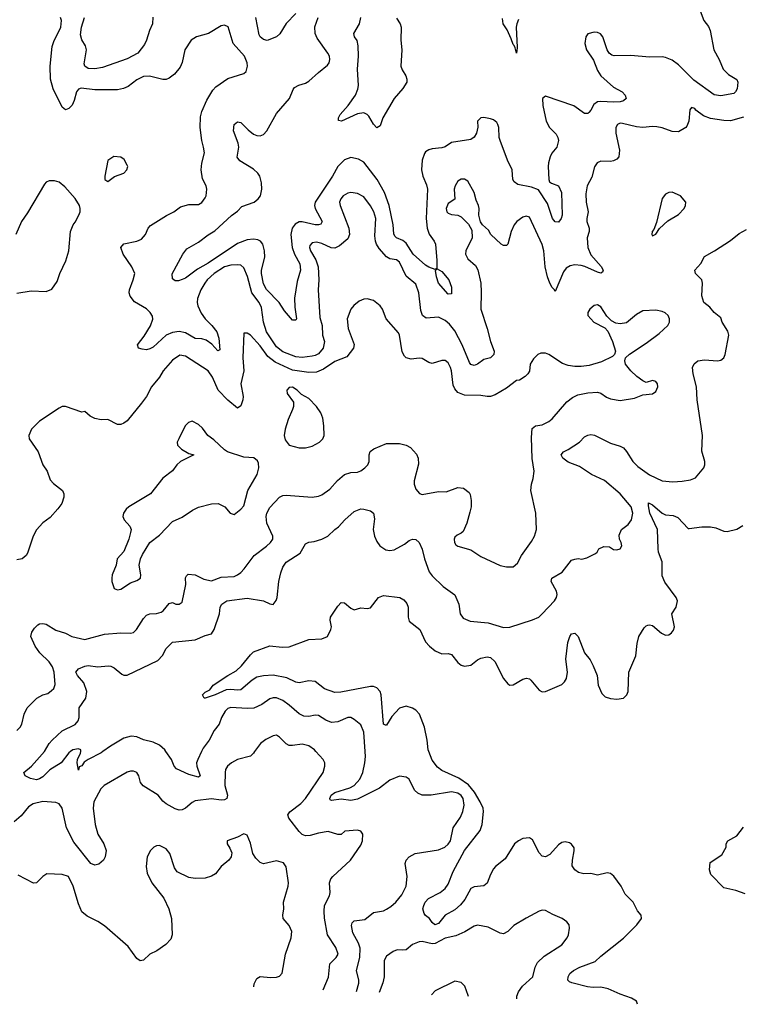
# Model space of a CAD drawing. Header units: inches. Extents: x 1694797 to 1849917, y 907313 to 1017959.
# Tile 549 of 656: x 1810367 to 1814811, y 908440 to 914516. Entities that reach past the tile are written whole.
import ezdxf

# ---------------------------------------------------------------- set-up
doc = ezdxf.new("R2010")
doc.units = ezdxf.units.IN
doc.header["$MEASUREMENT"] = 0
doc.layers.add('B8910', color=7, linetype='Continuous')
doc.layers.add('B8911', color=7, linetype='Continuous')

msp = doc.modelspace()

# ---------------------------------------------------------------- linework, layer by layer
at = {"layer": 'B8910', "color": 5}
for points, elevation in [([(1811815.8, 910000), (1811808.5, 909990), (1811790, 909971.5), (1811710, 909950.9), (1811672.4, 909930), (1811648.5, 909910), (1811637, 909890), (1811633.7, 909870), (1811631.7, 909790), (1811649, 909730), (1811643.7, 909710), (1811630, 909701.8), (1811610, 909699.1), (1811550, 909708), (1811450, 909695.6), (1811430, 909686), (1811390, 909651.5), (1811370, 909640.7), (1811350, 909637.6), (1811326.1, 909646.1), (1811270, 909678.4), (1811250, 909694), (1811220.5, 909730), (1811129.2, 909789.2), (1811113.1, 909810), (1811101.7, 909850), (1811090, 909871.1), (1811070, 909879.7), (1811050, 909879.7), (1811030, 909872.6), (1810888.2, 909790), (1810866.7, 909770), (1810823.8, 909690), (1810820.6, 909650), (1810833.4, 909550), (1810850, 909490.5), (1810885.4, 909430), (1810900.2, 909390), (1810895, 909350), (1810883.9, 909330), (1810854.6, 909305.4), (1810830, 909298.8), (1810805.4, 909310), (1810701.2, 909441.2), (1810656.5, 909530), (1810629.8, 909650), (1810610, 909677.6), (1810590, 909686.6), (1810510, 909692), (1810450, 909677.4), (1810421.5, 909658.5), (1810376.7, 909603.3), (1810332.9, 909567.1)], 760), ([(1810680.6, 910000), (1810670, 909992.5), (1810622.3, 909930), (1810553.2, 909886.8), (1810510, 909843.7), (1810490, 909831.4), (1810470, 909825.8), (1810433.2, 909833.2), (1810400.7, 909850), (1810393.3, 909870), (1810440.7, 909910), (1810490, 909964.4), (1810520.1, 910000)], 740), ([(1810880.9, 910000), (1810870, 909992.1), (1810788.8, 909951.2), (1810765.9, 909934.1), (1810750, 909911.5), (1810734.9, 909905.1), (1810730, 909886), (1810722.7, 909930), (1810724.5, 909950), (1810743.1, 909990), (1810744.4, 910000)], 740), ([(1811489.1, 910000), (1811465.3, 909950), (1811458.6, 909930), (1811458.8, 909910), (1811479.5, 909850), (1811470, 909842.2), (1811410, 909857.7), (1811334.3, 909894.3), (1811320.4, 909910), (1811302.6, 909950), (1811268.2, 910000)], 740), ([(1812238.6, 908529.1), (1812271.6, 908608.4), (1812279.1, 908690), (1812318.7, 908730), (1812331.1, 908750), (1812317.7, 908790), (1812265, 908870), (1812247, 908973), (1812243.9, 909016.1), (1812247, 909050), (1812277.6, 909110), (1812282.4, 909130), (1812278.5, 909190), (1812286.2, 909213.8), (1812298.7, 909230), (1812407.3, 909330), (1812470, 909422.8), (1812482, 909450), (1812482.7, 909490), (1812470, 909509), (1812450, 909515.1), (1812371.3, 909508.7), (1812350, 909488), (1812330, 909488.7), (1812270, 909506), (1812210, 909496.8), (1812158, 909482), (1812130, 909481), (1812110, 909488.3), (1812090, 909506.3), (1812026.4, 909590), (1812020.5, 909610), (1812032.5, 909627.5), (1812100.7, 909679.3), (1812130, 909710.3), (1812238, 909870), (1812249.7, 909910), (1812248.2, 909930), (1812238, 909950), (1812193.3, 910000)], 760), ([(1812445, 908519.7), (1812459, 908570), (1812459.2, 908590), (1812445.2, 908650), (1812465.6, 908730), (1812466.8, 908786.8), (1812456.9, 908816.9), (1812421.7, 908881.7), (1812412.4, 908927.6), (1812417.7, 908942.3), (1812430, 908954.8), (1812495.3, 908964.7), (1812550, 909006.4), (1812610, 909017.8), (1812630, 909026.7), (1812656.9, 909043.1), (1812687.4, 909070), (1812723.5, 909116.5), (1812750.7, 909170), (1812756.2, 909230), (1812743.8, 909310), (1812750.9, 909330), (1812770, 909351.2), (1812807, 909370), (1812950, 909394.6), (1812988.9, 909411.1), (1813010, 909429.3), (1813022.9, 909450), (1813040.3, 909530), (1813084.9, 909595.1), (1813099.8, 909630), (1813109.1, 909670), (1813101.8, 909710), (1813089.9, 909729.9), (1813070, 909743.2), (1813030, 909750.5), (1812904.7, 909730), (1812850, 909730.8), (1812823.1, 909743.1), (1812802.2, 909762.2), (1812769.3, 909830), (1812750, 909841.6), (1812710, 909847.3), (1812650, 909824.2), (1812586.2, 909773.8), (1812450, 909705.7), (1812410, 909698.7), (1812350, 909706.6), (1812290, 909697.4), (1812282.7, 909702.7), (1812280.4, 909710), (1812287.4, 909730), (1812310, 909746.4), (1812403.2, 909776.8), (1812430, 909791), (1812465, 909830), (1812483.2, 909870), (1812496.2, 909930), (1812499.3, 909970), (1812497.5, 910000)], 740), ([(1814176.8, 908440.4), (1814170, 908459.3), (1814139.1, 908479.1), (1814070, 908502), (1813995.5, 908535.5), (1813950, 908546), (1813904.2, 908544.2), (1813868.7, 908548.7), (1813772.8, 908572.8), (1813758.4, 908578.4), (1813747.3, 908590), (1813749.6, 908610), (1813760.7, 908630), (1813782.9, 908650), (1813820.9, 908670), (1813915.2, 908704.8), (1813950, 908738), (1814090, 908849), (1814173.3, 908930), (1814200.9, 908970), (1814199.3, 908990), (1814176.9, 909016.9), (1814149.6, 909070), (1814100.6, 909120.6), (1814075.8, 909170), (1814031.9, 909231.9), (1814010, 909248.5), (1813990, 909250.9), (1813930, 909237.6), (1813890, 909247.1), (1813845.7, 909245.7), (1813813.4, 909253.4), (1813790, 909269.6), (1813774, 909294), (1813775.3, 909330), (1813786.9, 909386.9), (1813785.6, 909405.6), (1813770, 909429.6), (1813757.2, 909437.2), (1813730, 909443.1), (1813710, 909438.5), (1813690, 909424), (1813636.2, 909363.8), (1813610, 909350.8), (1813590, 909355.3), (1813570, 909374.7), (1813530, 909454.5), (1813510, 909467.6), (1813470, 909462.8), (1813442.6, 909450), (1813418.6, 909430), (1813361.7, 909338.3), (1813301.5, 909290), (1813290, 909275.8), (1813270, 909242), (1813250, 909188.2), (1813228.6, 909171.4), (1813170, 909166), (1813150, 909155), (1813112.7, 909087.3), (1813086.2, 909053.8), (1813050, 909023.4), (1812990, 908991.4), (1812950, 908939.5), (1812926.6, 908930), (1812910, 908945.4), (1812894.5, 908970), (1812870, 908988.1), (1812861.2, 909001.2), (1812853.6, 909030), (1812858.4, 909050), (1812867.7, 909070), (1812887.4, 909092.6), (1812960.5, 909130), (1812990, 909154.3), (1813010, 909182.3), (1813040.6, 909259.4), (1813109.9, 909390), (1813207.3, 909512.7), (1813218.9, 909550), (1813227.8, 909630), (1813225.2, 909650), (1813207.2, 909690), (1813172.1, 909750), (1813135.7, 909795.7), (1813075.5, 909835.5), (1812970, 909882.3), (1812944.3, 909904.3), (1812910, 909947.9), (1812889.7, 910000)], 720), ([(1814841.7, 909121.7), (1814783.2, 909143.2), (1814710, 909158.9), (1814630, 909240.7), (1814620.5, 909270), (1814624.7, 909315.3), (1814696.5, 909363.5), (1814724, 909410), (1814724, 909430), (1814734, 909450), (1814790, 909480.5), (1814830, 909534)], 680), ([(1811810.3, 908548.7), (1811813.6, 908566.4), (1811830, 908599.1), (1811850, 908612.4), (1811913.8, 908606.2), (1811951.6, 908608.4), (1811970, 908614.8), (1811986.8, 908633.2), (1812006.3, 908750), (1812041.7, 908850), (1812045.7, 908890), (1812030, 908927), (1811993, 908970), (1811989.7, 908990), (1811995.3, 909030), (1811994.2, 909070), (1812023.5, 909170), (1812025.1, 909190), (1812010, 909288), (1811993.4, 909313.4), (1811950, 909326), (1811870, 909307.3), (1811850, 909315.1), (1811822.7, 909342.7), (1811805.6, 909370), (1811790, 909435.3), (1811770, 909484), (1811750, 909492.7), (1811710, 909472.3), (1811646, 909450), (1811646, 909430), (1811663.8, 909403.8), (1811674.9, 909374.9), (1811670.5, 909350), (1811656.3, 909330), (1811610.6, 909290), (1811573.9, 909246.1), (1811549.1, 909230.9), (1811510, 909218.3), (1811450, 909216), (1811410, 909223.9), (1811338, 909258), (1811322.2, 909282.2), (1811292.2, 909370), (1811270, 909399.6), (1811230, 909420.5), (1811210, 909418.7), (1811194, 909410), (1811173, 909390), (1811153.4, 909350), (1811148, 909290), (1811153.4, 909250), (1811182.4, 909190), (1811256.3, 909096.3), (1811287.9, 909030), (1811303.6, 908970), (1811308.1, 908870), (1811298.3, 908841.7), (1811268.9, 908810), (1811213.7, 908770), (1811169.4, 908750.6), (1811130, 908713), (1811110, 908708), (1811090, 908723.5), (1811037, 908797), (1810890, 908924.1), (1810850, 908951.6), (1810783.8, 908983.8), (1810751.2, 909011.2), (1810730, 909061.2), (1810697.1, 909170), (1810668.7, 909228.7), (1810630, 909242.2), (1810534.6, 909245.4), (1810510.3, 909229.7), (1810470, 909189.4), (1810452.5, 909187.5), (1810358, 909238)], 780), ([(1813432.6, 908474.5), (1813432.9, 908490), (1813442.7, 908517.3), (1813467.4, 908552.6), (1813530.7, 908609.3), (1813546.3, 908670), (1813561, 908699), (1813601.6, 908738.4), (1813710, 908807.1), (1813742.4, 908850), (1813751.9, 908870), (1813758.3, 908910), (1813754.7, 908930), (1813740.7, 908950), (1813712.7, 908970), (1813654.5, 908994.5), (1813610, 909019.3), (1813590, 909020.9), (1813570, 909014.5), (1813490, 908971.5), (1813414.2, 908925.8), (1813377.1, 908890), (1813350, 908876.3), (1813330, 908878.7), (1813256.4, 908916.4), (1813190, 908927.8), (1813170, 908923.5), (1813112.2, 908887.8), (1813056.6, 908863.4), (1812990, 908848.7), (1812930, 908815), (1812910, 908814.4), (1812850, 908828), (1812830, 908826.2), (1812790.3, 908810), (1812750, 908777.4), (1812730, 908773.7), (1812695.7, 908775.7), (1812670, 908767.1), (1812630, 908736.8), (1812615.3, 908710), (1812613.9, 908610), (1812606.7, 908573.3), (1812584.4, 908513.3)], 740), ([(1813134, 908488.2), (1813133.8, 908493.8), (1813111.8, 908551.8), (1813090, 908574), (1813050, 908583.7), (1812930, 908523.7), (1812906.8, 908498.5)], 760)]:
    msp.add_lwpolyline(points, dxfattribs=dict(at, elevation=elevation))
at = {"layer": 'B8911', "color": 5}
for points, elevation in [([(1814563, 914570), (1814586.7, 914510), (1814614.2, 914474.2), (1814625.5, 914450), (1814646.9, 914330), (1814680.6, 914270), (1814705.9, 914210), (1814737.4, 914177.4), (1814790, 914147.3), (1814795, 914130), (1814792.3, 914090), (1814782, 914070), (1814770, 914060.4), (1814690, 914046.8), (1814650, 914052.2), (1814523.4, 914143.4), (1814430, 914236.5), (1814390, 914265.5), (1814350, 914283.1), (1814330, 914286.4), (1814250, 914284.1), (1814135.8, 914295.8), (1814033.3, 914293.3), (1814017.9, 914297.9), (1814002.2, 914310), (1813990.8, 914330), (1813962.9, 914410), (1813947.9, 914427.9), (1813930, 914436.2), (1813910, 914438.4), (1813870.4, 914429.6), (1813859.3, 914410), (1813852.2, 914370), (1813863.1, 914330), (1813906.6, 914266.6), (1813930, 914203.1), (1813951.1, 914170), (1814030, 914099), (1814082.3, 914070), (1814101.3, 914050), (1814107.8, 914030), (1814090, 914015.8), (1814070, 914008.5), (1814030, 914006.1), (1813950, 914012.1), (1813931.2, 914008.8), (1813908.3, 913991.7), (1813890, 913957.4), (1813877, 913943), (1813870, 913937.6), (1813850, 913936.8), (1813783.7, 913983.7), (1813610, 914043.7), (1813590.8, 914030), (1813593.7, 913986.3), (1813612.8, 913890), (1813634.3, 913850), (1813675.5, 913810), (1813685.8, 913790), (1813689.4, 913770), (1813679.1, 913730), (1813648, 913692), (1813637.6, 913670), (1813627.4, 913632.6), (1813626.4, 913610), (1813630.3, 913530.3), (1813635.3, 913515.3), (1813646.9, 913506.9), (1813690, 913491.6), (1813707.4, 913450), (1813711.5, 913310), (1813705.7, 913290), (1813690, 913266), (1813670, 913268.2), (1813653, 913290), (1813621, 913381), (1813565.9, 913465.9), (1813523.6, 913483.6), (1813438.6, 913498.6), (1813416.1, 913516.1), (1813408.5, 913530), (1813403.4, 913590), (1813375.4, 913650), (1813329.9, 913769.9), (1813324.6, 913790), (1813321.3, 913850), (1813315.2, 913870), (1813310, 913881.3), (1813290, 913897.4), (1813270, 913904.7), (1813230, 913912), (1813210.5, 913909.5), (1813199.9, 913900.1), (1813190.6, 913889.4), (1813192.1, 913852.1), (1813183.8, 913816.2), (1813169, 913791), (1813150, 913777.6), (1813030, 913757.2), (1812990, 913731.9), (1812970, 913725.6), (1812910, 913719.7), (1812890, 913713.7), (1812870, 913699.6), (1812864.4, 913690), (1812850, 913649.2), (1812844.3, 913590), (1812852.6, 913550), (1812876.7, 913496.7), (1812882.7, 913470), (1812874.3, 913290), (1812880.3, 913230), (1812893.2, 913193.2), (1812922.7, 913150), (1812930.7, 913130), (1812940.4, 913030), (1812939.1, 912980.9), (1812930, 912974), (1812890, 912989), (1812870, 913001.8), (1812794.2, 913070), (1812750, 913136.4), (1812730, 913154.3), (1812690.8, 913170.8), (1812681, 913181), (1812674.6, 913194.6), (1812670.4, 913250), (1812645, 913370), (1812617, 913450), (1812571.9, 913530), (1812490, 913636.8), (1812456.1, 913656.1), (1812410, 913666.3), (1812370, 913651.8), (1812330, 913609.1), (1812296.6, 913550), (1812188.6, 913390), (1812185.1, 913370), (1812188.6, 913350), (1812232.7, 913270), (1812224.7, 913255.3), (1812210.6, 913249.4), (1812189.5, 913250.5), (1812110, 913268.5), (1812090, 913268.3), (1812065.2, 913254.8), (1812047.4, 913230), (1812040.1, 913190), (1812048, 913110), (1812062.1, 913070), (1812093.8, 913010), (1812099.4, 912970), (1812079, 912901), (1812061.9, 912798.1), (1812063.1, 912743.1), (1812073.8, 912670), (1812070, 912662), (1812050, 912662.6), (1811999.6, 912719.6), (1811966.4, 912770), (1811890, 912851.1), (1811870, 912885.6), (1811857.8, 912950), (1811858.6, 912970), (1811878.1, 913050), (1811877.1, 913090), (1811866.5, 913130), (1811851.3, 913150), (1811836.7, 913156.7), (1811810, 913161), (1811770, 913157.1), (1811710, 913136), (1811530, 913014.3), (1811463.8, 912976.2), (1811390, 912922), (1811370, 912913.8), (1811345.6, 912905.6), (1811325.6, 912905.6), (1811310, 912918), (1811307.2, 912947.2), (1811374, 913070), (1811398, 913102), (1811470, 913143.8), (1811530, 913189.2), (1811570, 913213), (1811672.8, 913307.2), (1811710, 913334.2), (1811737.3, 913362.7), (1811814, 913390), (1811837.2, 913410), (1811851.6, 913430), (1811859.8, 913470), (1811857.8, 913510), (1811848, 913550), (1811836.2, 913570), (1811810, 913593.8), (1811724.1, 913644.1), (1811708.6, 913668.6), (1811718.3, 913730), (1811715, 913755), (1811685.1, 913830), (1811689.6, 913870), (1811710, 913885.5), (1811730, 913881.6), (1811775.4, 913835.4), (1811810, 913810.2), (1811830, 913802), (1811850, 913800.2), (1811870, 913807.2), (1811890.4, 913829.6), (1811950, 913936.5), (1812032, 914030), (1812053.8, 914086.2), (1812062.6, 914097.4), (1812087.7, 914112.3), (1812130, 914124.5), (1812150, 914136.5), (1812209, 914191), (1812265.1, 914234.9), (1812275, 914250), (1812280.2, 914270), (1812277.9, 914290), (1812268.2, 914310), (1812202.3, 914402.3), (1812189.3, 914430), (1812188.2, 914471.8), (1812208.2, 914530)], 720), ([(1812070, 914554.4), (1812010, 914492.7), (1811971.2, 914428.8), (1811950.2, 914410), (1811892.9, 914387.1), (1811870, 914392.9), (1811849.4, 914409.4), (1811843.6, 914423.6), (1811824.2, 914530)], 720), ([(1814830, 913913.8), (1814750, 913892.3), (1814710, 913893.3), (1814627.1, 913907.1), (1814583, 913923), (1814537.2, 913957.2), (1814530, 913969), (1814510, 913974), (1814500.7, 913959.3), (1814493.4, 913890), (1814481.6, 913858.4), (1814474.8, 913850), (1814430, 913824.7), (1814390, 913826.6), (1814330, 913849.7), (1814295.6, 913855.6), (1814270, 913857.8), (1814209.3, 913850.7), (1814170, 913855.4), (1814084.2, 913875.8), (1814070, 913876.9), (1814054, 913870), (1814044.2, 913850), (1814043.6, 913816.4), (1814066.3, 913710), (1814062.4, 913670), (1814050, 913656.2), (1814030, 913644.7), (1814010, 913641.3), (1813950, 913643.6), (1813927.8, 913632.2), (1813911.6, 913608.4), (1813894.9, 913545.1), (1813866.7, 913490), (1813859.3, 913440.7), (1813860.2, 913390), (1813873.1, 913330), (1813864, 913290), (1813865.3, 913270), (1813879.6, 913230), (1813878.6, 913210), (1813865.8, 913170), (1813871.1, 913110), (1813890, 913064.2), (1813953.6, 912993.6), (1813964.6, 912970), (1813962, 912958), (1813950, 912951.5), (1813930, 912957.2), (1813853.1, 912993.1), (1813830, 912998.5), (1813790, 913002.6), (1813762.7, 912997.3), (1813738, 912982), (1813720.5, 912959.5), (1813670, 912838), (1813666, 912850), (1813650, 912863.7), (1813636.1, 912890), (1813621.8, 912930), (1813607.9, 912990), (1813599.8, 913090), (1813590, 913129.2), (1813510, 913296.9), (1813490, 913303.1), (1813470, 913297.7), (1813432.3, 913270), (1813417.1, 913250), (1813398.2, 913210), (1813378, 913130), (1813370, 913122), (1813350, 913123.6), (1813337.2, 913130), (1813272.3, 913190), (1813257.7, 913217.7), (1813221.2, 913250), (1813209.5, 913269.5), (1813198, 913310), (1813200.9, 913350), (1813196.2, 913370), (1813182.3, 913402.3), (1813169.6, 913450), (1813130, 913519.3), (1813110, 913532.8), (1813090, 913531.1), (1813070, 913519.6), (1813052, 913490), (1813047.2, 913470), (1813050.5, 913409.5), (1813010, 913382.7), (1812998, 913350), (1812999.9, 913339.9), (1813002, 913330), (1813010, 913322), (1813030, 913314.9), (1813070, 913310.4), (1813090, 913299.3), (1813135.1, 913255.1), (1813156.4, 913216.4), (1813157.1, 913170), (1813118, 913090), (1813115.6, 913070), (1813130, 913039.5), (1813178.8, 912998.8), (1813192.3, 912972.3), (1813210.3, 912889.7), (1813213.9, 912833.9), (1813211.6, 912730), (1813250.4, 912609.6), (1813270.4, 912530), (1813292.8, 912470), (1813291.5, 912450), (1813270.4, 912430), (1813230, 912419.1), (1813190, 912390.9), (1813170, 912383.1), (1813150, 912388), (1813141, 912401), (1813096.1, 912510), (1813050, 912597), (1813017.3, 912637.3), (1812990, 912659.4), (1812950, 912681.1), (1812874.6, 912674.6), (1812850.8, 912690.8), (1812841.6, 912721.6), (1812829.2, 912830), (1812810, 912884.5), (1812750, 912933.3), (1812710, 913020.5), (1812690, 913034.5), (1812650, 913041.2), (1812630, 913053.6), (1812584.1, 913104.1), (1812567.9, 913130), (1812560.9, 913150), (1812557.7, 913182.3), (1812563.2, 913290), (1812550.6, 913330), (1812530, 913367.8), (1812490, 913422.6), (1812450, 913443.5), (1812410, 913449.7), (1812390, 913446), (1812361.6, 913430), (1812346.7, 913410), (1812340.3, 913390), (1812344.2, 913370), (1812397.1, 913230), (1812401, 913190), (1812390, 913164.4), (1812339.6, 913120.4), (1812310, 913106.9), (1812288.2, 913108.2), (1812230, 913135.4), (1812197.6, 913142.4), (1812170, 913138.5), (1812157.1, 913122.9), (1812154.7, 913110), (1812161, 913090), (1812193.9, 913033.9), (1812207.1, 912990), (1812211.4, 912910), (1812206.9, 912850), (1812217.9, 912677.9), (1812232.1, 912630), (1812234.4, 912570), (1812246.1, 912530), (1812238.1, 912490), (1812210, 912454.1), (1812190, 912443.6), (1812170, 912439.9), (1812110, 912432.5), (1812070, 912434.8), (1811990, 912466), (1811950, 912496.5), (1811889.5, 912590), (1811871.6, 912650), (1811859.1, 912739.1), (1811843.4, 912770), (1811797.9, 912830), (1811772, 912932), (1811750, 912984.7), (1811730, 913002), (1811710, 913004.2), (1811670, 913002.1), (1811630.7, 912990.7), (1811566.7, 912950), (1811523.2, 912910), (1811508.6, 912890), (1811484.1, 912850), (1811464.3, 912795.7), (1811462.6, 912770), (1811466.7, 912750), (1811486, 912706), (1811510.1, 912670.1), (1811552.9, 912630), (1811583.8, 912590), (1811595.3, 912550), (1811602, 912478), (1811590, 912471.8), (1811553, 912513), (1811518.2, 912538.2), (1811490, 912545.8), (1811450, 912548.8), (1811390, 912582.8), (1811350, 912592.5), (1811310, 912586.7), (1811271.5, 912568.5), (1811190, 912496.2), (1811170, 912484.2), (1811150, 912479.4), (1811122.5, 912482.5), (1811100.9, 912490), (1811093.6, 912510), (1811135.8, 912564.2), (1811173.7, 912626.3), (1811188.8, 912668.8), (1811186.2, 912686.2), (1811171.6, 912710), (1811150, 912730.9), (1811075.8, 912775.8), (1811047.8, 912810), (1811042, 912830), (1811043.5, 912850), (1811067.6, 912910), (1811076.3, 912950), (1811058.5, 912990), (1811005.7, 913070), (1810991.5, 913110), (1811010, 913132), (1811090, 913150.3), (1811117.5, 913162.5), (1811142.4, 913190), (1811159.6, 913230), (1811173.5, 913246.5), (1811272.4, 913307.6), (1811317, 913330), (1811358.9, 913361.1), (1811410, 913376.3), (1811470, 913376), (1811490, 913387.3), (1811510, 913416), (1811518, 913430), (1811521.2, 913470), (1811517.2, 913490), (1811494, 913534), (1811485.6, 913590), (1811489.7, 913630), (1811506.2, 913693.8), (1811501.5, 913730), (1811489.8, 913769.8), (1811479.3, 913850), (1811482.9, 913917.1), (1811489.8, 913950), (1811521.3, 914018.7), (1811559, 914081), (1811577.3, 914102.7), (1811650, 914153.1), (1811750, 914184.9), (1811762.9, 914197.1), (1811772, 914230), (1811769.6, 914250), (1811754.3, 914290), (1811683.5, 914370), (1811652.5, 914472.5), (1811630, 914482), (1811610, 914479), (1811531, 914430), (1811458, 914410), (1811425.5, 914390), (1811386, 914330), (1811368.2, 914251.8), (1811356.3, 914223.7), (1811320.9, 914179.1), (1811290, 914156.2), (1811270, 914147.6), (1811250, 914147.8), (1811167.2, 914167.2), (1811130, 914165), (1811090, 914144.7), (1811036.2, 914103.8), (1811008.1, 914091.9), (1810970, 914083.9), (1810830, 914083.4), (1810746.1, 914093.9), (1810730, 914087.2), (1810716.9, 914070), (1810703.1, 914016.9), (1810690, 913989.5), (1810670, 913967.3), (1810650, 913960.5), (1810630, 913975.6), (1810573.3, 914090), (1810557.7, 914150), (1810556, 914230), (1810568.5, 914350), (1810577.7, 914382.3), (1810621.2, 914470), (1810625, 914510), (1810618.9, 914530)], 740), ([(1811189.3, 914530.7), (1811186.5, 914490), (1811167.7, 914450), (1811149.5, 914390.5), (1811136.5, 914363.5), (1811094.9, 914310), (1811030, 914274), (1810878.2, 914221.8), (1810830, 914213.2), (1810790, 914215.6), (1810769.9, 914229.9), (1810764.4, 914244.4), (1810779.9, 914330), (1810774, 914354), (1810751.1, 914391.1), (1810743.2, 914423.2), (1810748.7, 914470), (1810767.1, 914530)], 720), ([(1812690, 914525.2), (1812712.9, 914490), (1812720.4, 914470), (1812718.5, 914390), (1812724.7, 914330), (1812718.2, 914230), (1812726.5, 914206.5), (1812749.1, 914170), (1812755.5, 914150), (1812753.6, 914130), (1812730, 914091.6), (1812675.6, 914030), (1812606, 913910), (1812590, 913862), (1812570, 913849.6), (1812550, 913872.3), (1812520.3, 913920.3), (1812510, 913931.8), (1812490, 913940.5), (1812450, 913935.6), (1812350.8, 913890), (1812333.2, 913893.2), (1812333.3, 913910), (1812343.9, 913930), (1812392.5, 913987.5), (1812437.1, 914050), (1812453.1, 914086.9), (1812457.5, 914110), (1812449.9, 914209.9), (1812456.6, 914290), (1812454.2, 914354.2), (1812447.7, 914387.7), (1812432.7, 914410), (1812428.1, 914430), (1812461.8, 914490), (1812471.1, 914530)], 680), ([(1813443.8, 914516.2), (1813432.3, 914490), (1813429.5, 914470), (1813435.2, 914344.8), (1813430, 914309.6), (1813422.5, 914342.5), (1813417.2, 914357.2), (1813410, 914362.9), (1813398.7, 914398.7), (1813372.9, 914452.9), (1813347.9, 914490), (1813343.9, 914523.9)], 680), ([(1810350, 912828.2), (1810437.5, 912842.5), (1810530, 912838.8), (1810566, 912854), (1810599.1, 912900.9), (1810615.1, 912950), (1810652.7, 913027.3), (1810670.9, 913089.1), (1810680.9, 913210), (1810697.2, 913250), (1810710, 913266), (1810732, 913310), (1810739.5, 913330), (1810740.7, 913350), (1810736.2, 913370), (1810710, 913412.3), (1810644.8, 913484.8), (1810610, 913514), (1810581.2, 913521.2), (1810550, 913522.7), (1810530, 913513.2), (1810519.9, 913500.1), (1810415.8, 913324.2), (1810378, 913270), (1810344, 913190)], 760), ([(1810520.1, 910000), (1810548.5, 910050), (1810566.6, 910070), (1810630, 910126.9), (1810710, 910167.1), (1810728.7, 910190), (1810734.6, 910210), (1810733.5, 910270), (1810775.4, 910330), (1810781.4, 910370), (1810763.3, 910423.3), (1810724.2, 910470), (1810714.5, 910490), (1810729.2, 910510), (1810770, 910527.6), (1810789, 910531), (1810850, 910522.8), (1810912, 910530), (1810930, 910527.4), (1810950, 910516.5), (1810997.3, 910477.3), (1811010, 910471.8), (1811030, 910471.6), (1811218.7, 910561.3), (1811247.6, 910592.4), (1811270, 910636.5), (1811310, 910674.9), (1811449.7, 910690.3), (1811510, 910716.5), (1811550, 910727.3), (1811565.8, 910754.2), (1811598.4, 910850), (1811603.5, 910890), (1811614.2, 910910), (1811644.7, 910930), (1811770, 910946.7), (1811870.2, 910930.2), (1811910, 910910.6), (1811930, 910907.7), (1811948.3, 910931.7), (1811955.1, 910950), (1811966, 911050), (1811976.9, 911103.1), (1811990, 911138.4), (1812011.2, 911168.8), (1812096.2, 911223.8), (1812130, 911282), (1812150, 911292.2), (1812183.9, 911296.1), (1812229.7, 911310.3), (1812266.6, 911330), (1812310, 911370.4), (1812333.6, 911386.4), (1812371.6, 911430), (1812430, 911480.3), (1812450, 911490.3), (1812470, 911497), (1812490, 911496.4), (1812530, 911484.9), (1812550, 911470.8), (1812555.4, 911435.4), (1812547.9, 911370), (1812555.5, 911330), (1812570, 911295.5), (1812589.1, 911269.1), (1812624.4, 911244.4), (1812650, 911240.4), (1812675.8, 911244.2), (1812741, 911279), (1812770, 911303), (1812790, 911310.4), (1812810, 911307.7), (1812830, 911290.7), (1812848.6, 911248.6), (1812863.2, 911190), (1812892.2, 911110), (1812910, 911084.7), (1812977.7, 911017.7), (1813050, 910966.4), (1813074.7, 910910), (1813084.2, 910850), (1813102.9, 910822.9), (1813144.8, 910804.8), (1813255.2, 910795.2), (1813350, 910764.5), (1813390, 910767.9), (1813530, 910812.4), (1813567.6, 910830), (1813590, 910848.9), (1813666, 910930), (1813678, 910950), (1813681.5, 910970), (1813677.6, 910990), (1813645.1, 911050), (1813649.7, 911070), (1813712.7, 911107.3), (1813770, 911180.5), (1813790, 911188), (1813810.7, 911190.7), (1813833.6, 911186.4), (1813864.7, 911195.3), (1813918, 911222), (1813928, 911230), (1813938, 911250), (1813970, 911266), (1814003.5, 911263.5), (1814030, 911247.3), (1814050, 911245.5), (1814070, 911251), (1814079.5, 911270), (1814077, 911290), (1814066, 911310), (1814064.1, 911335.9), (1814079, 911370), (1814118.6, 911401.4), (1814140.5, 911430), (1814148.5, 911470), (1814137.7, 911510), (1814070, 911590.9), (1813972.5, 911672.5), (1813893.3, 911710), (1813818.5, 911758.5), (1813750, 911785.4), (1813716.9, 911810), (1813706.9, 911830), (1813720.7, 911850), (1813750, 911864.4), (1813818.4, 911910), (1813850, 911941.1), (1813870, 911952.9), (1813890, 911956.9), (1813911.3, 911951.3), (1814010, 911903.7), (1814070, 911885.3), (1814090, 911873.4), (1814110, 911852.2), (1814148.9, 911790), (1814179, 911759), (1814250, 911708), (1814330, 911671.5), (1814395.2, 911664.8), (1814452, 911668), (1814503, 911677), (1814534, 911690), (1814586, 911750), (1814592.7, 911770), (1814592.3, 911790), (1814574.2, 911854.2), (1814578.7, 911950), (1814545, 912170), (1814541.1, 912250), (1814519.3, 912330), (1814515.6, 912370), (1814526.6, 912393.4), (1814549.7, 912410.3), (1814590, 912418), (1814670, 912410.4), (1814690, 912415.5), (1814709.3, 912430), (1814717.4, 912450), (1814739.2, 912570), (1814733.9, 912593.9), (1814699.6, 912650), (1814690, 912675.3), (1814650, 912709), (1814622.7, 912742.7), (1814586, 912770), (1814573, 912813), (1814578.7, 912890), (1814573.7, 912910), (1814535.1, 912950), (1814529.6, 912970), (1814567.9, 913012.1), (1814590, 913054.9), (1814652.7, 913090), (1814750, 913154.3), (1814803.7, 913196.3), (1814850, 913220.9)], 740), ([(1810349.7, 910130), (1810369.6, 910150), (1810380.5, 910170), (1810395.8, 910230), (1810414, 910270), (1810474, 910330), (1810509.3, 910350), (1810540.7, 910359.3), (1810564, 910376), (1810576.9, 910390), (1810585.9, 910414.1), (1810579.9, 910490), (1810570, 910522.2), (1810550, 910554), (1810491.8, 910610), (1810462.8, 910650), (1810436.9, 910710), (1810442.7, 910737.3), (1810457.8, 910762.2), (1810478.4, 910781.6), (1810490, 910788.8), (1810510, 910790.4), (1810530, 910785.3), (1810590, 910748.9), (1810650, 910730.3), (1810689.3, 910709.3), (1810770, 910692.1), (1810890, 910724.8), (1810990, 910731.6), (1811050, 910730.2), (1811070, 910735.6), (1811087.4, 910752.6), (1811130, 910822), (1811150, 910841.5), (1811170, 910850.2), (1811210, 910851.3), (1811240, 910860), (1811252, 910868), (1811290, 910914), (1811310, 910920.3), (1811330, 910910.4), (1811350, 910908.9), (1811370, 910921.6), (1811390.8, 911030), (1811390, 911071.3), (1811394.9, 911085.1), (1811406.1, 911093.9), (1811450, 911090.3), (1811503.8, 911063.8), (1811550, 911053.7), (1811610, 911076.3), (1811690, 911080.7), (1811710.5, 911089.5), (1811730, 911105.3), (1811752.3, 911127.7), (1811813, 911210), (1811890, 911268), (1811914.5, 911290), (1811928.6, 911310), (1811928.7, 911330), (1811891.3, 911410), (1811887.4, 911450), (1811891.4, 911470), (1811910, 911506.3), (1811970, 911570.2), (1811990, 911579.7), (1812010, 911582.8), (1812170, 911570.2), (1812210, 911575.5), (1812230, 911583.6), (1812280.5, 911619.5), (1812326.6, 911673.4), (1812370, 911709.1), (1812410, 911722.8), (1812450, 911724.9), (1812470, 911732), (1812495.6, 911750), (1812515.1, 911770), (1812522.6, 911790), (1812523.1, 911830), (1812528.9, 911851.1), (1812551.7, 911868.3), (1812630, 911900.4), (1812710, 911900.7), (1812750, 911891), (1812776.3, 911876.3), (1812814.6, 911834.6), (1812824.6, 911810), (1812826.4, 911773.6), (1812800.3, 911670), (1812800.3, 911650), (1812810, 911618.8), (1812832.4, 911592.4), (1812850, 911587), (1812950, 911604), (1812996.9, 911603.1), (1813070, 911628.7), (1813104.4, 911624.4), (1813138, 911598), (1813145.2, 911585.2), (1813150.5, 911550), (1813150.4, 911510), (1813143.4, 911476.6), (1813124.4, 911410), (1813101.3, 911358.7), (1813090, 911346.6), (1813064.7, 911335.3), (1813050, 911322), (1813046, 911310), (1813048, 911290), (1813056.3, 911276.3), (1813070, 911267.3), (1813150, 911243.8), (1813210, 911203), (1813330, 911147.7), (1813370, 911139.1), (1813410, 911140.5), (1813437.2, 911162.8), (1813461.6, 911210), (1813523.7, 911296.3), (1813542.4, 911330), (1813553.3, 911370), (1813549.7, 911470), (1813519.7, 911610), (1813523, 911650), (1813534.5, 911685.5), (1813539.3, 911730), (1813527.7, 911807.7), (1813522.6, 911937.4), (1813526.6, 911993.4), (1813548, 912010), (1813590, 912015.8), (1813630, 912035.8), (1813650, 912052.7), (1813741.2, 912158.8), (1813775.2, 912184.8), (1813810, 912201.7), (1813870, 912214), (1813930, 912218.4), (1813950, 912212.2), (1813986.5, 912186.5), (1814010, 912176), (1814070, 912165.3), (1814158.9, 912181.1), (1814210, 912201.6), (1814270, 912207.3), (1814290, 912221), (1814302.7, 912250), (1814301.2, 912270), (1814290, 912284), (1814270, 912289), (1814230, 912278), (1814210, 912287), (1814173.6, 912313.6), (1814135.1, 912350), (1814102.7, 912390), (1814099.3, 912410), (1814104, 912430), (1814127.2, 912452.8), (1814230, 912520.3), (1814310, 912579.7), (1814365, 912630), (1814374, 912650), (1814374.4, 912670), (1814367.1, 912690), (1814348.1, 912708.1), (1814330, 912716.4), (1814290, 912722.7), (1814210, 912719.7), (1814170, 912697.6), (1814110, 912646), (1814070, 912638.4), (1814043.3, 912643.3), (1814017, 912657), (1813987.6, 912687.6), (1813950, 912745.2), (1813930, 912756), (1813910, 912752.7), (1813882.8, 912730), (1813871, 912710), (1813870.8, 912690), (1813907.3, 912650), (1813975.2, 912615.2), (1813994.6, 912594.6), (1814023.8, 912530), (1814040.7, 912470), (1814034.8, 912450), (1814022.4, 912437.6), (1813955.8, 912404.2), (1813878.8, 912381.2), (1813830, 912375.3), (1813790, 912376.8), (1813750, 912382), (1813714.5, 912394.5), (1813630, 912451.1), (1813610, 912458.7), (1813581.7, 912458.3), (1813562.8, 912450), (1813536.1, 912423.9), (1813514.8, 912390), (1813510, 912348), (1813501, 912330), (1813485.2, 912314.8), (1813450, 912292.7), (1813430, 912289.2), (1813370, 912242), (1813298.4, 912201.6), (1813270, 912191.1), (1813250, 912191.1), (1813210, 912197.6), (1813110, 912199.2), (1813070, 912215.6), (1813050, 912238.3), (1813039.9, 912259.9), (1813029.8, 912349.8), (1813023.5, 912370), (1813010, 912398.4), (1812990, 912413.6), (1812970, 912413.6), (1812910, 912393.6), (1812890, 912400.7), (1812850, 912426), (1812830, 912428), (1812782, 912422), (1812749.7, 912429.7), (1812739.5, 912439.5), (1812726, 912466), (1812710, 912568.7), (1812703.3, 912583.3), (1812627, 912670), (1812603.6, 912730), (1812590, 912749.4), (1812550, 912782.4), (1812510, 912793.3), (1812488.7, 912791.3), (1812460.3, 912779.7), (1812427.1, 912752.9), (1812410.3, 912729.7), (1812386.7, 912670), (1812392, 912610), (1812430, 912512), (1812425.5, 912490), (1812384.8, 912435.2), (1812310, 912406.5), (1812240.8, 912359.2), (1812198, 912342), (1812150, 912338.4), (1812050, 912352.8), (1811942.3, 912402.3), (1811898.3, 912438.3), (1811850, 912504.5), (1811790, 912569.5), (1811770, 912582.7), (1811750, 912582), (1811742.3, 912430), (1811749.5, 912350), (1811731.5, 912270), (1811744.5, 912190), (1811743.6, 912170), (1811730, 912132.3), (1811710, 912118.4), (1811650, 912168.2), (1811591.3, 912230), (1811555.9, 912310), (1811529.7, 912350), (1811390, 912439.7), (1811354.4, 912445.6), (1811310, 912415.6), (1811252.2, 912350), (1811228.9, 912310), (1811179.1, 912250), (1811148.9, 912191.1), (1811119.2, 912150), (1811030, 912041.6), (1811010, 912026.3), (1810990, 912018.9), (1810970, 912018.7), (1810910, 912049.4), (1810870, 912046.6), (1810830, 912055.1), (1810802, 912070), (1810770, 912098), (1810750, 912094), (1810650, 912129.7), (1810630, 912128.7), (1810610, 912119.8), (1810490, 912039.7), (1810440.5, 911990), (1810423, 911950), (1810426, 911930), (1810480.4, 911850), (1810510.2, 911770.2), (1810535.8, 911730), (1810555.8, 911675.8), (1810574.8, 911654.8), (1810630.3, 911610.3), (1810639.5, 911590), (1810639.5, 911570), (1810626.3, 911530), (1810603.1, 911496.9), (1810554.9, 911445.1), (1810510, 911411.8), (1810470, 911367.8), (1810450.8, 911329.2), (1810415.7, 911224.3), (1810408, 911210), (1810383.1, 911190), (1810350, 911182.9)], 760), ([(1812889.7, 910000), (1812885.8, 910010), (1812880.5, 910070), (1812864.5, 910150), (1812832, 910230), (1812810, 910255), (1812790, 910268.7), (1812750, 910281.1), (1812710, 910268.3), (1812662.7, 910217.3), (1812630, 910162.7), (1812623.7, 910163.7), (1812609.8, 910170), (1812596.1, 910350), (1812590, 910371), (1812570, 910393.9), (1812550, 910401.7), (1812530, 910402.2), (1812347.1, 910367.1), (1812310, 910364.4), (1812247.1, 910387.1), (1812190, 910432), (1812150, 910435.7), (1812090, 910424.7), (1812070, 910427.6), (1812015.2, 910455.2), (1811930, 910472.1), (1811870, 910467.6), (1811830, 910458.8), (1811800, 910440), (1811730, 910381.2), (1811710, 910378.6), (1811670, 910383.9), (1811639.8, 910380.2), (1811572.7, 910350), (1811510, 910328.5), (1811504, 910330), (1811494, 910350), (1811510, 910366), (1811539.3, 910380.7), (1811560.9, 910410), (1811651.8, 910470), (1811702.3, 910497.7), (1811735.8, 910530), (1811790, 910597.6), (1811810, 910614.6), (1811910, 910652), (1811985, 910645), (1812030, 910645.8), (1812150, 910692.2), (1812230, 910696.4), (1812265.2, 910710), (1812286.8, 910753.2), (1812289.4, 910770), (1812281.6, 910810), (1812284.5, 910830), (1812330, 910898), (1812350, 910920.5), (1812370, 910917.1), (1812410, 910883.8), (1812430, 910875.5), (1812470, 910886), (1812510, 910883.1), (1812530, 910886.7), (1812580.4, 910950), (1812610, 910963.5), (1812711.2, 910951.2), (1812736.7, 910936.7), (1812753.9, 910913.9), (1812762.8, 910890), (1812762.4, 910830), (1812770, 910803.8), (1812833.8, 910753.8), (1812870, 910676.4), (1812893.7, 910650), (1812930, 910621.5), (1812970, 910604), (1813010, 910606), (1813030, 910598.9), (1813070, 910548.9), (1813090, 910534), (1813110, 910527.2), (1813150, 910532.6), (1813190, 910566), (1813210, 910576.9), (1813250, 910584.7), (1813270, 910580.9), (1813296.6, 910556.6), (1813350, 910450.8), (1813378, 910418), (1813390, 910410.6), (1813410, 910412.7), (1813470, 910446), (1813492.3, 910452.3), (1813510, 910448), (1813519.9, 910439.9), (1813570, 910379.1), (1813590, 910368.2), (1813610, 910370.4), (1813710, 910413.8), (1813727.8, 910430), (1813739.9, 910450), (1813745.7, 910490), (1813735.2, 910570), (1813747.9, 910672.1), (1813759.7, 910710), (1813770, 910726.4), (1813790, 910730.3), (1813810.3, 910710), (1813850.3, 910610), (1813885.1, 910565.1), (1813904.2, 910530), (1813928.4, 910470), (1813935, 910410), (1813957.4, 910357.4), (1813978.6, 910338.6), (1814010, 910327.6), (1814050, 910323.6), (1814090, 910330.4), (1814110.8, 910349.2), (1814120.4, 910370), (1814124.2, 910490), (1814167.6, 910590), (1814174.2, 910665.8), (1814186, 910710), (1814217.1, 910762.9), (1814230, 910776.3), (1814240.1, 910779.9), (1814250, 910782.4), (1814270, 910777), (1814324.9, 910730), (1814350, 910718), (1814370, 910720.3), (1814387.5, 910732.5), (1814399.7, 910750), (1814405.7, 910770), (1814389.6, 910850), (1814416, 910890), (1814422.7, 910930), (1814415.1, 910950), (1814345.8, 911045.8), (1814330, 911085.2), (1814329.8, 911170), (1814307.2, 911230), (1814304.4, 911250), (1814301, 911370), (1814252.7, 911470), (1814244.1, 911515.9), (1814245.5, 911534.5), (1814270, 911523.2), (1814330, 911471.9), (1814350, 911460.9), (1814396.1, 911456.1), (1814425.2, 911445.2), (1814490, 911377.1), (1814495.8, 911375.8), (1814573.6, 911386.4), (1814627.7, 911387.7), (1814660.7, 911380.7), (1814710, 911360.3), (1814730, 911358.9), (1814790, 911373.1), (1814825.7, 911394.3)], 720), ([(1812497.5, 910000), (1812490, 910119), (1812470, 910165.6), (1812430, 910198.4), (1812410, 910209.6), (1812390, 910209.6), (1812330, 910183.5), (1812290, 910180.3), (1812254.1, 910194.1), (1812210, 910222.7), (1812190, 910224.5), (1812150, 910215.7), (1812118.9, 910218.9), (1812090, 910232.9), (1812030, 910287), (1811990, 910316.1), (1811950, 910331.6), (1811930, 910330.9), (1811910, 910324.7), (1811860.5, 910290), (1811811.8, 910268.2), (1811770, 910266.2), (1811670, 910272.7), (1811650, 910265.1), (1811633.7, 910250), (1811611.6, 910210), (1811598, 910170), (1811566.9, 910130), (1811536.5, 910070), (1811499, 910021), (1811489.1, 910000)], 740), ([(1811268.2, 910000), (1811261.3, 910010), (1811230, 910039.7), (1811190, 910058.9), (1811130, 910072.1), (1811089.4, 910090), (1811055.3, 910095.3), (1811010, 910082.3), (1810926.7, 910033.3), (1810880.9, 910000)], 740), ([(1812193.3, 910000), (1812184.4, 910010), (1812150, 910035.5), (1812110, 910045.8), (1812050, 910036.4), (1812030, 910037.4), (1812010, 910048), (1811969.8, 910089.8), (1811950, 910100.5), (1811930, 910097.7), (1811885.1, 910074.9), (1811851.8, 910050), (1811815.8, 910000)], 760), ([(1810744.4, 910000), (1810745.1, 910005.1), (1810745.1, 910010), (1810730, 910016.5), (1810694.9, 910010), (1810680.6, 910000)], 740)]:
    msp.add_lwpolyline(points, dxfattribs=dict(at, elevation=elevation))
for points, elevation in [([(1810947.9, 913672.1), (1810910, 913648), (1810891.3, 913550), (1810892, 913530), (1810910, 913518), (1810952.3, 913547.7), (1811008.7, 913570), (1811029, 913590), (1811033.2, 913610), (1811030, 913618), (1811012.5, 913652.5), (1810990, 913668.7)], 760), ([(1814390, 913452.7), (1814370, 913449.3), (1814350, 913439.3), (1814330, 913413.2), (1814294.8, 913265.2), (1814278, 913222), (1814266.8, 913210), (1814264.7, 913190), (1814270, 913182), (1814290, 913192), (1814312.5, 913227.5), (1814364.5, 913275.5), (1814430, 913314.8), (1814465.2, 913350), (1814474, 913370), (1814475.3, 913390), (1814442, 913430)], 760), ([(1813010, 912822.9), (1812950.8, 912890), (1812936.8, 912930), (1812932.3, 912967.7), (1812940.9, 912979.1), (1812970, 912961.2), (1813013.3, 912910), (1813030, 912866), (1813030, 912825.2)], 720), ([(1812050, 912249.5), (1812030, 912246), (1812014, 912230), (1812016.3, 912210), (1812055.2, 912155.2), (1812055.5, 912130), (1812050.5, 912110), (1812022, 912050), (1812004.9, 911990), (1811998.8, 911950), (1812003.5, 911923.5), (1812030, 911891.3), (1812090, 911874), (1812130, 911873.8), (1812170, 911885.3), (1812215.8, 911910), (1812236.4, 911930), (1812244, 911950), (1812243.7, 912010), (1812236.6, 912056.6), (1812225.1, 912090), (1812197.6, 912130), (1812150, 912178), (1812104.2, 912204.2), (1812078, 912230)], 780), ([(1811430, 912038), (1811407.7, 912030), (1811388.4, 912010), (1811348, 911930), (1811339.1, 911910), (1811340.5, 911890), (1811365, 911865), (1811410, 911839.3), (1811442, 911830), (1811358.4, 911790), (1811337.1, 911770), (1811310, 911733.2), (1811250, 911686.6), (1811173, 911590), (1811041, 911510), (1811024.7, 911495.3), (1811007.7, 911470), (1811004, 911450), (1811010.7, 911430), (1811047.3, 911390), (1811054, 911370), (1811050.7, 911350.7), (1811040.5, 911310), (1811010, 911235.3), (1810968.2, 911190), (1810963, 911150), (1810937.1, 911090), (1810934.9, 911070), (1810936.4, 911050), (1810950, 911006.8), (1810970, 910997.3), (1810990, 911003), (1811050, 911041.6), (1811090, 911056.3), (1811112.7, 911070), (1811115.1, 911090), (1811104.2, 911150), (1811111.5, 911188.5), (1811123.9, 911216.1), (1811169.6, 911290.4), (1811230, 911335.5), (1811310, 911419.3), (1811370, 911447.3), (1811433.2, 911490), (1811470, 911508.4), (1811550, 911528), (1811590.4, 911530.4), (1811631.3, 911510), (1811664.7, 911470), (1811690, 911462.8), (1811730, 911496), (1811750, 911516), (1811774.7, 911610), (1811831, 911710), (1811841.3, 911750), (1811840.2, 911780.2), (1811834.5, 911794.5), (1811811.6, 911811.6), (1811750, 911817), (1811649.6, 911849.6), (1811630, 911862.7), (1811564.4, 911924.4), (1811526.6, 911950), (1811494.5, 911994.5), (1811470, 912017.6)], 780)]:
    msp.add_lwpolyline(points, close=True, dxfattribs=dict(at, elevation=elevation))

doc.saveas('drawing.dxf')
